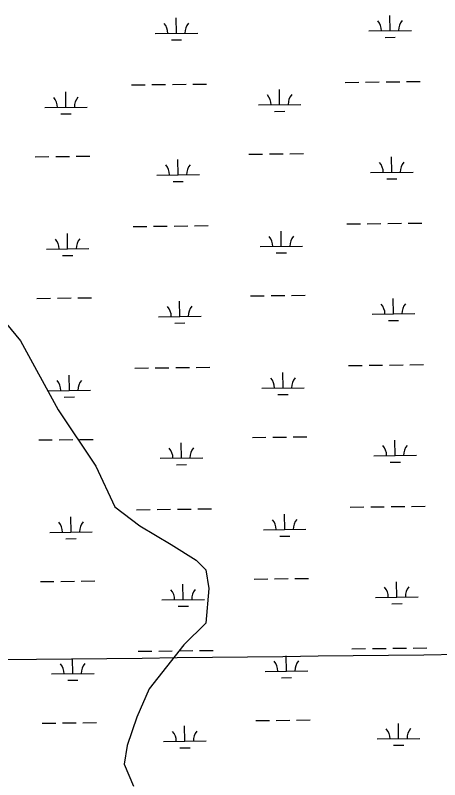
# Model space of a CAD drawing. Extents: x 3694830 to 3732949, y 415201 to 440970.
# Drawn here: x 3722430 to 3723427, y 432730 to 434526 of the extents above; entities that cross this region are included whole.
import ezdxf

# ---------------------------------------------------------------- set-up
doc = ezdxf.new("R2010")
doc.units = 0
for name, color, linetype in [('V-GRID-MAJR', 7, 'Continuous'), ('V-TOPO-SHOR', 7, 'Continuous'), ('V-WETL-SWMP', 7, 'Continuous')]:
    doc.layers.add(name, color=color, linetype=linetype)

msp = doc.modelspace()

# ---------------------------------------------------------------- linework, layer by layer
at = {"layer": 'V-GRID-MAJR'}
msp.add_spline([(3698914.333, 432737.11), (3704206.2600000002, 432798.304), (3709498.1780000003, 432860.268), (3714790.0870000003, 432923.001), (3720081.987, 432986.504), (3725373.878, 433050.776), (3730665.759, 433115.819), (3730665.7600000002, 433115.819)], degree=3, dxfattribs=at)
at = {"layer": 'V-TOPO-SHOR'}
msp.add_lwpolyline([(3722022.787287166, 434579.11768752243), (3722067.0006491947, 434505.4287508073), (3722111.214011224, 434402.26423940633), (3722155.427373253, 434328.57530269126), (3722192.27184161, 434195.935216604), (3722207.009628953, 434166.45964191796), (3722288.06745934, 434019.08176848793), (3722332.280821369, 433893.8105760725), (3722442.8142264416, 433761.17048998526), (3722531.2409504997, 433599.0548292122), (3722619.667674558, 433466.414743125), (3722663.881036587, 433370.61912539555), (3722722.832185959, 433326.4057633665), (3722796.521122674, 433282.1924013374), (3722855.472272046, 433245.3479329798), (3722877.5789530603, 433223.2412519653), (3722884.9478467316, 433179.02788993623), (3722877.5789530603, 433097.97005954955), (3722825.99669736, 433046.38780384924), (3722744.938866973, 432943.22329244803), (3722715.4632922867, 432876.90324940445), (3722693.356611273, 432810.5832063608), (3722685.987717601, 432766.369844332), (3722708.094398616, 432714.7875886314)], dxfattribs=at)
at = {"layer": 'V-WETL-SWMP'}
for p, q in [((3722808.6707207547, 434483.4724461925), (3722808.2413689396, 434519.46988572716)), ((3723310.542988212, 434489.4584105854), (3723310.1136363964, 434525.45585012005)), ((3722758.6742804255, 434482.87612531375), (3722858.6671610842, 434484.068767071)), ((3723260.5465478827, 434488.86208970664), (3723360.5394285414, 434490.0547314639)), ((3722796.8556119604, 434467.89942669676), (3722820.8539033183, 434468.1856607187)), ((3723298.7278794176, 434473.88539108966), (3723322.7261707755, 434474.1716251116)), ((3722703.2663468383, 434362.13571996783), (3722735.264068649, 434362.5173653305)), ((3722751.262929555, 434362.7081880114), (3722783.2606513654, 434363.089833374)), ((3722799.259512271, 434363.2806560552), (3722831.2572340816, 434363.6623014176)), ((3722847.256094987, 434363.853124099), (3722879.2538167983, 434364.2347694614)), ((3723205.1386142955, 434368.1216843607), (3723237.1363361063, 434368.5033297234)), ((3723253.135197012, 434368.6941524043), (3723285.1329188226, 434369.0757977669)), ((3723301.131779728, 434369.26662044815), (3723333.129501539, 434369.6482658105)), ((3723349.128362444, 434369.8390884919), (3723381.1260842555, 434370.2207338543)), ((3722549.2905241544, 434309.55360019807), (3722548.8611723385, 434345.55103973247)), ((3723051.162791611, 434315.5395645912), (3723050.7334397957, 434351.5370041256)), ((3722499.294083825, 434308.95727931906), (3722599.286964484, 434310.1499210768)), ((3723001.1663512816, 434314.9432437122), (3723101.1592319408, 434316.1358854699)), ((3722537.4754153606, 434293.9805807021), (3722561.473706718, 434294.2668147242)), ((3723039.3476828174, 434299.9665450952), (3723063.3459741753, 434300.2527791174)), ((3722525.2610257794, 434193.8267837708), (3722557.2587475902, 434194.20842913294)), ((3722573.2576084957, 434194.39925181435), (3722605.255330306, 434194.78089717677)), ((3722979.13671052, 434199.2402801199), (3723011.134432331, 434199.6219254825)), ((3723027.133293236, 434199.81274816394), (3723059.131015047, 434200.19439352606)), ((3723075.129875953, 434200.38521620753), (3723107.127597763, 434200.7668615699)), ((3722477.2644430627, 434193.25431572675), (3722509.262164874, 434193.6359610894)), ((3722812.6383489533, 434150.82110738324), (3722812.2089971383, 434186.81854691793)), ((3723314.5106164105, 434156.8070717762), (3723314.081264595, 434192.8045113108)), ((3722762.6419086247, 434150.2247865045), (3722862.634789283, 434151.4174282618)), ((3723264.514176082, 434156.2107508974), (3723364.50705674, 434157.40339265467)), ((3723302.6955076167, 434141.23405228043), (3723326.693798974, 434141.5202863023)), ((3722800.8232401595, 434135.24808788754), (3722824.821531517, 434135.5343219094)), ((3723209.1062424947, 434035.4703455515), (3723241.103964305, 434035.8519909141)), ((3723257.1028252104, 434036.0428135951), (3723289.1005470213, 434036.4244589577)), ((3723305.0994079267, 434036.61528163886), (3723337.097129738, 434036.9969270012)), ((3723353.095990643, 434037.1877496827), (3723385.0937124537, 434037.56939504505)), ((3722707.2339750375, 434029.4843811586), (3722739.231696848, 434029.8660265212)), ((3722755.2305577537, 434030.05684920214), (3722787.2282795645, 434030.4384945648)), ((3722803.2271404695, 434030.62931724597), (3722835.224862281, 434031.0109626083)), ((3722851.223723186, 434031.2017852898), (3722883.221444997, 434031.58343065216)), ((3723055.1304198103, 433982.8882257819), (3723054.701067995, 434018.88566531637)), ((3722553.2581523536, 433976.9022613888), (3722552.8288005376, 434012.89970092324)), ((3723005.1339794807, 433982.29190490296), (3723105.12686014, 433983.4845466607)), ((3722503.261712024, 433976.30594050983), (3722603.2545926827, 433977.49858226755)), ((3722541.4430435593, 433961.32924189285), (3722565.441334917, 433961.61547591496)), ((3723043.315311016, 433967.315206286), (3723067.313602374, 433967.6014403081)), ((3722481.232071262, 433860.60297691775), (3722513.2297930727, 433860.98462228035)), ((3722529.2286539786, 433861.1754449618), (3722561.226375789, 433861.55709032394)), ((3722577.2252366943, 433861.74791300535), (3722609.222958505, 433862.1295583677)), ((3722816.6059771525, 433818.16976857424), (3722816.1766253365, 433854.16720810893)), ((3722983.104338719, 433866.5889413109), (3723015.10206053, 433866.97058667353)), ((3723031.1009214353, 433867.16140935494), (3723063.0986432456, 433867.54305471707)), ((3723079.0975041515, 433867.7338773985), (3723111.0952259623, 433868.1155227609)), ((3723318.4782446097, 433824.15573296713), (3723318.0488927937, 433860.1531725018)), ((3722766.6095368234, 433817.5734476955), (3722866.6024174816, 433818.7660894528)), ((3723268.4818042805, 433823.5594120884), (3723368.4746849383, 433824.7520538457)), ((3722804.7908683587, 433802.59674907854), (3722828.789159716, 433802.8829831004)), ((3723306.663135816, 433808.58271347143), (3723330.6614271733, 433808.8689474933)), ((3722711.201603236, 433696.8330423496), (3722743.199325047, 433697.2146877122)), ((3722759.1981859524, 433697.40551039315), (3722791.1959077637, 433697.7871557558)), ((3722807.1947686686, 433697.977978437), (3722839.1924904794, 433698.35962379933)), ((3722855.1913513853, 433698.55044648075), (3722887.1890731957, 433698.93209184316)), ((3723213.0738706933, 433702.8190067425), (3723245.071592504, 433703.2006521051)), ((3723261.070453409, 433703.39147478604), (3723293.0681752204, 433703.7731201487)), ((3723309.067036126, 433703.96394282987), (3723341.0647579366, 433704.3455881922)), ((3723357.063618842, 433704.53641087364), (3723389.0613406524, 433704.91805623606)), ((3722557.225780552, 433644.2509225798), (3722556.7964287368, 433680.2483621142)), ((3723059.098048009, 433650.2368869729), (3723058.668696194, 433686.2343265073)), ((3722507.2293402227, 433643.6546017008), (3722607.2222208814, 433644.8472434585)), ((3723009.1016076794, 433649.6405660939), (3723109.0944883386, 433650.8332078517)), ((3722545.410671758, 433628.6779030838), (3722569.408963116, 433628.96413710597)), ((3723047.2829392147, 433634.6638674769), (3723071.2812305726, 433634.9501014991)), ((3722987.071966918, 433533.93760250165), (3723019.0696887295, 433534.31924786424)), ((3723035.068549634, 433534.51007054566), (3723067.0662714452, 433534.89171590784)), ((3723083.0651323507, 433535.08253858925), (3723115.0628541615, 433535.4641839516)), ((3722485.199699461, 433527.9516381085), (3722517.1974212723, 433528.3332834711)), ((3722533.196282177, 433528.52410615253), (3722565.1940039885, 433528.90575151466)), ((3722581.1928648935, 433529.0965741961), (3722613.1905867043, 433529.4782195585)), ((3722820.5736053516, 433485.518429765), (3722820.144253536, 433521.51586929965)), ((3723322.4458728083, 433491.5043941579), (3723322.0165209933, 433527.50183369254)), ((3722770.5771650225, 433484.92210888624), (3722870.570045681, 433486.1147506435)), ((3723272.4494324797, 433490.90807327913), (3723372.442313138, 433492.1007150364)), ((3723310.6307640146, 433475.93137466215), (3723334.6290553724, 433476.2176086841)), ((3722808.7584965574, 433469.94541026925), (3722832.7567879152, 433470.2316442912)), ((3723217.0414988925, 433370.1676679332), (3723249.0392207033, 433370.54931329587)), ((3723265.0380816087, 433370.7401359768), (3723297.035803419, 433371.1217813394)), ((3723313.034664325, 433371.3126040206), (3723345.032386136, 433371.694249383)), ((3723361.0312470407, 433371.8850720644), (3723393.028968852, 433372.26671742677)), ((3722715.1692314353, 433364.1817035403), (3722747.166953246, 433364.563348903)), ((3722763.165814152, 433364.7541715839), (3722795.1635359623, 433365.1358169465)), ((3722811.1623968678, 433365.3266396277), (3722843.1601186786, 433365.7082849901)), ((3722859.158979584, 433365.8991076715), (3722891.1567013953, 433366.2807530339)), ((3723063.065676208, 433317.5855481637), (3723062.636324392, 433353.5829876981)), ((3722561.193408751, 433311.5995837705), (3722560.7640569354, 433347.59702330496)), ((3723013.0692358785, 433316.9892272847), (3723113.0621165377, 433318.1818690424)), ((3722511.1969684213, 433311.00326289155), (3722611.1898490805, 433312.19590464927)), ((3722549.378299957, 433296.02656427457), (3722573.376591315, 433296.3127982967)), ((3723051.2505674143, 433302.0125286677), (3723075.2488587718, 433302.2987626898)), ((3722489.1673276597, 433195.3002992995), (3722521.165049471, 433195.6819446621)), ((3722537.1639103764, 433195.87276734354), (3722569.161632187, 433196.25441270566)), ((3722585.1604930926, 433196.4452353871), (3722617.158214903, 433196.8268807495)), ((3722824.5412335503, 433152.86709095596), (3722824.111881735, 433188.86453049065)), ((3722991.039595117, 433201.2862636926), (3723023.037316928, 433201.66790905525)), ((3723039.036177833, 433201.85873173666), (3723071.033899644, 433202.2403770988)), ((3723087.03276055, 433202.43119978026), (3723119.03048236, 433202.8128451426)), ((3723326.413501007, 433158.8530553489), (3723325.984149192, 433194.85049488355)), ((3722774.5447932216, 433152.27077007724), (3722874.53767388, 433153.4634118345)), ((3723276.4170606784, 433158.25673447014), (3723376.4099413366, 433159.4493762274)), ((3722812.7261247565, 433137.29407146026), (3722836.724416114, 433137.58030548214)), ((3723314.598392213, 433143.28003585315), (3723338.596683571, 433143.56626987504)), ((3722719.1368596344, 433031.5303647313), (3722751.134581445, 433031.9120100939)), ((3722767.1334423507, 433032.10283277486), (3722799.1311641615, 433032.4844781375)), ((3722815.1300250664, 433032.6753008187), (3722847.1277468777, 433033.05694618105)), ((3722863.126607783, 433033.2477688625), (3722895.124329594, 433033.6294142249)), ((3723221.0091270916, 433037.5163291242), (3723253.006848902, 433037.8979744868)), ((3723269.0057098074, 433038.08879716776), (3723301.003431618, 433038.4704425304)), ((3723317.0022925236, 433038.6612652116), (3723349.000014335, 433039.04291057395)), ((3723364.99887524, 433039.2337332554), (3723396.9965970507, 433039.6153786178)), ((3722565.16103695, 432978.9482449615), (3722564.7316851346, 433014.9456844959)), ((3723067.0333044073, 432984.93420935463), (3723066.6039525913, 433020.9316488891)), ((3722515.1645966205, 432978.35192408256), (3722615.1574772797, 432979.5445658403)), ((3723017.0368640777, 432984.3378884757), (3723117.029744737, 432985.5305302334)), ((3722553.345928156, 432963.37522546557), (3722577.344219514, 432963.6614594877)), ((3723055.218195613, 432969.3611898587), (3723079.216486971, 432969.6474238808)), ((3722995.0072233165, 432868.6349248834), (3723027.0049451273, 432869.01657024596)), ((3723043.0038060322, 432869.20739292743), (3723075.001527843, 432869.58903828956)), ((3723091.0003887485, 432869.779860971), (3723122.99811056, 432870.1615063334)), ((3722493.1349558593, 432862.64896049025), (3722525.13267767, 432863.03060585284)), ((3722541.131538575, 432863.2214285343), (3722573.129260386, 432863.60307389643)), ((3722589.1281212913, 432863.79389657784), (3722621.1258431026, 432864.1755419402)), ((3722828.50886175, 432820.21575214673), (3722828.079509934, 432856.21319168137)), ((3723330.3811292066, 432826.2017165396), (3723329.951777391, 432862.1991560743)), ((3722778.5124214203, 432819.61943126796), (3722878.505302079, 432820.8120730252)), ((3723280.384688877, 432825.6053956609), (3723380.3775695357, 432826.79803741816)), ((3722816.6937529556, 432804.64273265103), (3722840.6920443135, 432804.9289666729)), ((3723318.5660204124, 432810.6286970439), (3723342.5643117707, 432810.9149310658))]:
    msp.add_line(p, q, dxfattribs=at)
for centre, radius, start, end in [((3722753.4260548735, 434483.2883652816), 35.24628790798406, 359.91152952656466, 41.455187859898), ((3722863.9040612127, 434484.6060659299), 35.246287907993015, 139.91152663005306, 181.4551849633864), ((3723255.2983223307, 434489.2743296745), 35.24628790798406, 359.91152952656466, 41.455187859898), ((3723365.7763286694, 434490.5920303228), 35.246287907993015, 139.91152663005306, 181.4551849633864), ((3722995.9181257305, 434315.35548368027), 35.24628790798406, 359.91152952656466, 41.455187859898), ((3723106.396132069, 434316.6731843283), 35.246287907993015, 139.91152663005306, 181.4551849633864), ((3722494.0458582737, 434309.36951928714), 35.24628790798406, 359.91152952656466, 41.455187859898), ((3722604.523864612, 434310.6872199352), 35.246287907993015, 139.91152663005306, 181.4551849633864), ((3723259.2659505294, 434156.62299086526), 35.24628790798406, 359.91152952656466, 41.455187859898), ((3723369.743956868, 434157.94069151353), 35.246287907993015, 139.91152663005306, 181.4551849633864), ((3722757.393683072, 434150.63702647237), 35.24628790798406, 359.91152952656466, 41.455187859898), ((3722867.8716894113, 434151.95472712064), 35.246287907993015, 139.91152663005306, 181.4551849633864), ((3722498.0134864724, 433976.71818047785), 35.24628790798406, 359.91152952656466, 41.455187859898), ((3722608.491492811, 433978.03588112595), 35.246287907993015, 139.91152663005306, 181.4551849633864), ((3722999.885753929, 433982.704144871), 35.24628790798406, 359.91152952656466, 41.455187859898), ((3723110.3637602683, 433984.0218455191), 35.246287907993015, 139.91152663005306, 181.4551849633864), ((3722761.3613112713, 433817.9856876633), 35.24628790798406, 359.91152952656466, 41.455187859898), ((3722871.83931761, 433819.30338831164), 35.246287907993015, 139.91152663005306, 181.4551849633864), ((3723263.233578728, 433823.9716520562), 35.24628790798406, 359.91152952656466, 41.455187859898), ((3723373.7115850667, 433825.28935270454), 35.246287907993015, 139.91152663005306, 181.4551849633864), ((3723003.8533821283, 433650.052806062), 35.24628790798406, 359.91152952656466, 41.455187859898), ((3723114.331388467, 433651.3705067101), 35.246287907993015, 139.91152663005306, 181.4551849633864), ((3722501.981114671, 433644.06684166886), 35.24628790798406, 359.91152952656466, 41.455187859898), ((3722612.45912101, 433645.3845423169), 35.246287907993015, 139.91152663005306, 181.4551849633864), ((3723267.201206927, 433491.320313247), 35.24628790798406, 359.91152952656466, 41.455187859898), ((3723377.6792132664, 433492.6380138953), 35.246287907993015, 139.91152663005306, 181.4551849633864), ((3722765.3289394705, 433485.3343488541), 35.24628790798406, 359.91152952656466, 41.455187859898), ((3722875.8069458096, 433486.65204950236), 35.246287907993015, 139.91152663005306, 181.4551849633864), ((3722505.9487428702, 433311.4155028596), 35.24628790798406, 359.91152952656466, 41.455187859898), ((3722616.426749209, 433312.73320350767), 35.246287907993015, 139.91152663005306, 181.4551849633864), ((3723007.8210103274, 433317.40146725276), 35.24628790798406, 359.91152952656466, 41.455187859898), ((3723118.299016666, 433318.7191679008), 35.246287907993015, 139.91152663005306, 181.4551849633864), ((3722769.296567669, 433152.68301004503), 35.24628790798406, 359.91152952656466, 41.455187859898), ((3722879.774574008, 433154.00071069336), 35.246287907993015, 139.91152663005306, 181.4551849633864), ((3723271.168835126, 433158.668974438), 35.24628790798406, 359.91152952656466, 41.455187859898), ((3723381.646841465, 433159.98667508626), 35.246287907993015, 139.91152663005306, 181.4551849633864), ((3723122.2666448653, 432986.0678290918), 35.246287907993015, 139.91152663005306, 181.4551849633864), ((3722509.916371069, 432978.7641640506), 35.24628790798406, 359.91152952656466, 41.455187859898), ((3722620.394377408, 432980.0818646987), 35.246287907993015, 139.91152663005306, 181.4551849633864), ((3723011.788638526, 432984.7501284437), 35.24628790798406, 359.91152952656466, 41.455187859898), ((3723275.1364633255, 432826.0176356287), 35.24628790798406, 359.91152952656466, 41.455187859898), ((3723385.614469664, 432827.335336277), 35.246287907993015, 139.91152663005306, 181.4551849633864), ((3722773.2641958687, 432820.0316712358), 35.24628790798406, 359.91152952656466, 41.455187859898), ((3722883.742202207, 432821.34937188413), 35.246287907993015, 139.91152663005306, 181.4551849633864)]:
    msp.add_arc(centre, radius, start, end, dxfattribs=at)

doc.saveas('drawing.dxf')
